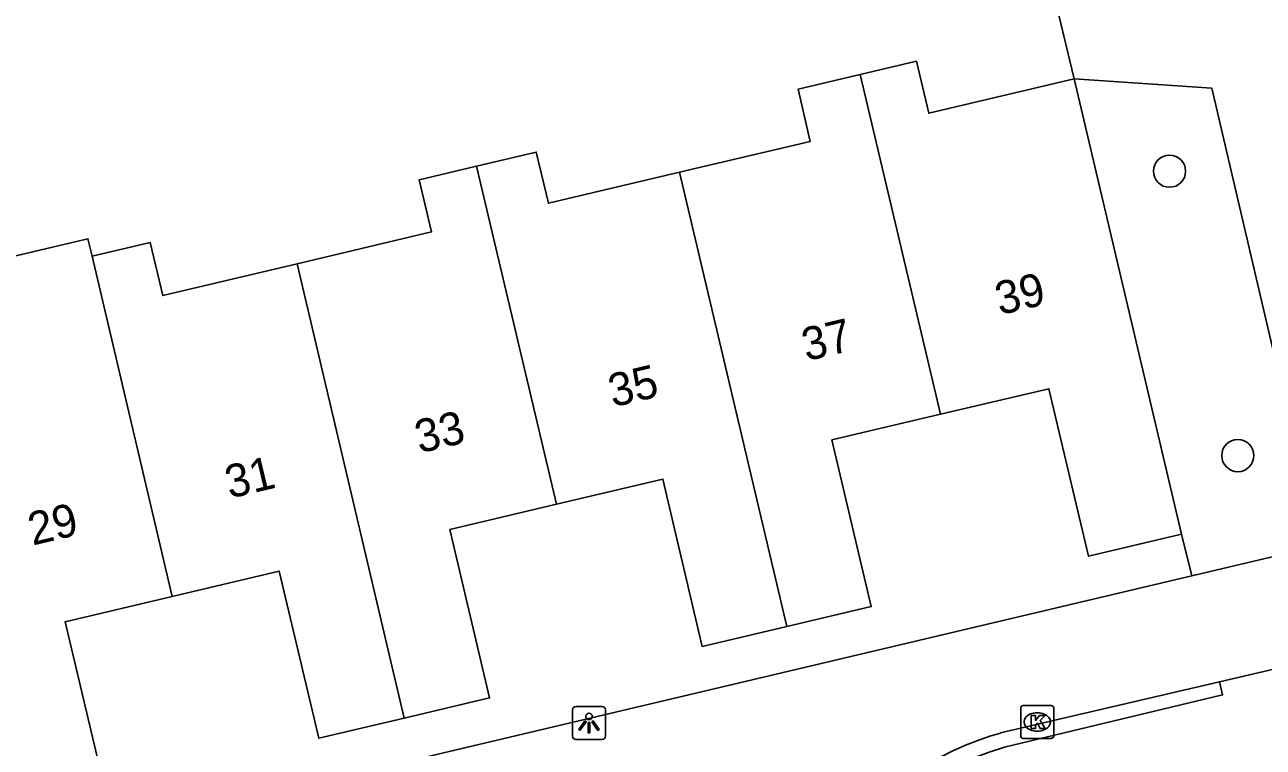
# Model space of a CAD drawing. Extents: x 158038 to 159242, y 380133 to 381214.
# Drawn here: x 158874.83 to 158912.45, y 380810.43 to 380832.37 of the extents above; entities that cross this region are included whole.
import ezdxf

# ---------------------------------------------------------------- set-up
doc = ezdxf.new("R2010")
doc.units = 0
for name, color, linetype in [('IMGEO_Boom', 7, 'Continuous'), ('IMGEO_Groenvoorziening', 7, 'Continuous'), ('IMGEO_Kolk', 7, 'Continuous'), ('IMGEO_Lichtpunt', 7, 'Continuous'), ('IMGEO_Muur', 7, 'Continuous'), ('IMGEO_Pand', 7, 'Continuous'), ('IMGEO_Pand_nummerreeks', 7, 'Continuous'), ('IMGEO_Voetpad_open', 7, 'Continuous')]:
    doc.layers.add(name, color=color, linetype=linetype)

msp = doc.modelspace()

# ---------------------------------------------------------------- linework, layer by layer
at = {"layer": 'IMGEO_Boom'}
for centre in [(158909.603, 380827.922), (158911.677, 380819.287)]:
    msp.add_circle(centre, 0.489, dxfattribs=at)
at = {"layer": 'IMGEO_Groenvoorziening'}
msp.add_lwpolyline([(158910.281, 380815.633), (158909.971, 380816.904)], dxfattribs=at)
at = {"layer": 'IMGEO_Kolk'}
for p, q in [((158905.158, 380811.7), (158906.01, 380811.7)), ((158905.083, 380810.774), (158905.083, 380811.626)), ((158905.571, 380811.48), (158905.596, 380811.48)), ((158906.084, 380811.626), (158906.084, 380810.774)), ((158906.01, 380810.7), (158905.158, 380810.7)), ((158905.594, 380810.92), (158905.569, 380810.92))]:
    msp.add_line(p, q, dxfattribs=at)
for points in [[(158905.158, 380811.7), (158906.01, 380811.7)], [(158905.083, 380810.774), (158905.083, 380811.626)], [(158905.404, 380811.4), (158905.527, 380811.4), (158905.527, 380811.249), (158905.657, 380811.4), (158905.821, 380811.4), (158905.675, 380811.249), (158905.828, 380811), (158905.676, 380811), (158905.591, 380811.164), (158905.527, 380811.097), (158905.527, 380811), (158905.404, 380811), (158905.404, 380811.4)], [(158906.084, 380811.626), (158906.084, 380810.774)], [(158906.01, 380810.7), (158905.158, 380810.7)]]:
    msp.add_lwpolyline(points, dxfattribs=at)
for centre, start, end in [((158905.16, 380811.624), 91.552, 178.448), ((158905.16, 380811.624), 91.552, 178.448), ((158906.008, 380811.624), 1.552, 88.448), ((158906.008, 380811.624), 1.552, 88.448), ((158905.16, 380810.776), 181.552, 268.448), ((158905.16, 380810.776), 181.552, 268.448), ((158906.008, 380810.776), 271.552, 358.448), ((158906.008, 380810.776), 271.552, 358.448)]:
    msp.add_arc(centre, 0.0765, start, end, dxfattribs=at)
for centre, major_axis, ratio, start_param, end_param in [((158905.57, 380811.2), (-0.387, 0.002), 0.722429, 4.712389, 7.853982), ((158905.595, 380811.2), (-0.39, 0.002), 0.717154, 1.570796, 4.712389)]:
    msp.add_ellipse(centre, major_axis=major_axis, ratio=ratio, start_param=start_param, end_param=end_param, dxfattribs=at)
at = {"layer": 'IMGEO_Lichtpunt'}
for p, q in [((158891.468, 380811.571), (158891.468, 380810.764)), ((158891.468, 380811.571), (158891.468, 380810.764)), ((158892.37, 380811.666), (158891.562, 380811.666)), ((158892.37, 380811.666), (158891.562, 380811.666)), ((158892.464, 380810.764), (158892.464, 380811.571)), ((158892.464, 380810.764), (158892.464, 380811.571)), ((158891.562, 380810.67), (158892.37, 380810.67)), ((158891.562, 380810.67), (158892.37, 380810.67))]:
    msp.add_line(p, q, dxfattribs=at)
for points in [[(158891.842, 380811.235), (158891.881, 380811.207), (158891.693, 380810.945), (158891.655, 380810.972), (158891.842, 380811.235)], [(158891.944, 380811.187), (158891.991, 380811.187), (158891.991, 380810.865), (158891.944, 380810.865), (158891.944, 380811.187)], [(158892.054, 380811.207), (158892.092, 380811.234), (158892.279, 380810.972), (158892.24, 380810.944), (158892.054, 380811.207)]]:
    msp.add_lwpolyline(points, dxfattribs=at)
msp.add_circle((158891.967, 380811.369), 0.0994, dxfattribs=at)
for centre, start, end in [((158891.562, 380811.571), 90, 180), ((158891.562, 380811.571), 90, 180), ((158892.37, 380811.571), 0, 90), ((158892.37, 380811.571), 0, 90), ((158891.562, 380810.764), 180, 270), ((158891.562, 380810.764), 180, 270), ((158892.37, 380810.764), 270, 0), ((158892.37, 380810.764), 270, 360)]:
    msp.add_arc(centre, 0.0946, start, end, dxfattribs=at)
at = {"layer": 'IMGEO_Muur'}
for points in [[(158904.471, 380810.865), (158911.122, 380812.419)], [(158911.122, 380812.419), (158911.217, 380812.021), (158904.589, 380810.435)]]:
    msp.add_lwpolyline(points, dxfattribs=at)
for centre, radius, start, end in [((158907.139, 380801.525), 9.713, 105.9403, 120.3892), ((158907.281, 380801.4), 9.428, 106.5926, 190.8459)]:
    msp.add_arc(centre, radius, start, end, dxfattribs=at)
at = {"layer": 'IMGEO_Pand'}
for points in [[(158900.206, 380830.854), (158901.916, 380831.258), (158902.289, 380829.681), (158906.706, 380830.725)], [(158894.719, 380827.889), (158898.69, 380828.827), (158898.317, 380830.408), (158900.206, 380830.854)], [(158902.641, 380820.54), (158900.206, 380830.854)], [(158909.971, 380816.904), (158906.706, 380830.725)], [(158888.55, 380828.075), (158890.365, 380828.504), (158890.733, 380826.947), (158894.719, 380827.889)], [(158883.096, 380825.111), (158887.184, 380826.077), (158886.809, 380827.664), (158888.55, 380828.075)], [(158888.55, 380828.075), (158890.975, 380817.808)], [(158897.975, 380814.099), (158894.719, 380827.889)], [(158871.436, 380822.371), (158870.934, 380824.497), (158876.744, 380825.87), (158876.869, 380825.342)], [(158876.869, 380825.342), (158878.636, 380825.759), (158879.017, 380824.147), (158883.096, 380825.111)], [(158876.869, 380825.342), (158879.308, 380815.011)], [(158886.352, 380811.318), (158883.096, 380825.111)], [(158902.641, 380820.54), (158905.938, 380821.319), (158907.139, 380816.235), (158909.971, 380816.904)], [(158897.975, 380814.099), (158900.54, 380814.705), (158899.346, 380819.762), (158902.641, 380820.54)], [(158890.975, 380817.808), (158894.21, 380818.572), (158895.409, 380813.493), (158897.975, 380814.099)], [(158886.352, 380811.318), (158888.948, 380811.931), (158887.74, 380817.044), (158890.975, 380817.808)], [(158879.308, 380815.011), (158882.558, 380815.779), (158883.757, 380810.705), (158886.352, 380811.318)], [(158879.308, 380815.011), (158876.057, 380814.243), (158877.268, 380809.117), (158874.708, 380808.513)]]:
    msp.add_lwpolyline(points, dxfattribs=at)
at = {"layer": 'IMGEO_Voetpad_open'}
for points in [[(158902.377, 380839.973), (158904.371, 380840.441), (158906.706, 380830.725)], [(158906.706, 380830.725), (158910.889, 380830.438), (158914.134, 380816.543), (158910.281, 380815.633)], [(158910.281, 380815.633), (158860.401, 380803.849), (158859.463, 380807.873)], [(158911.122, 380812.419), (158914.767, 380813.27), (158915.77, 380809.081)]]:
    msp.add_lwpolyline(points, dxfattribs=at)

# ---------------------------------------------------------------- texts
at = {"layer": 'IMGEO_Pand_nummerreeks'}
for s, rotation, p in [('39', 13.3936, (158904.445, 380823.548)), ('37', 13.3936, (158898.569, 380822.149)), ('35', 13.3936, (158892.692, 380820.75)), ('33', 13.3936, (158886.816, 380819.351)), ('31', 13.3936, (158881.049, 380817.977)), ('29', 13.3958, (158875.062, 380816.552))]:
    msp.add_text(s, height=1, rotation=rotation, dxfattribs=at).set_placement(p)

doc.saveas('drawing.dxf')
